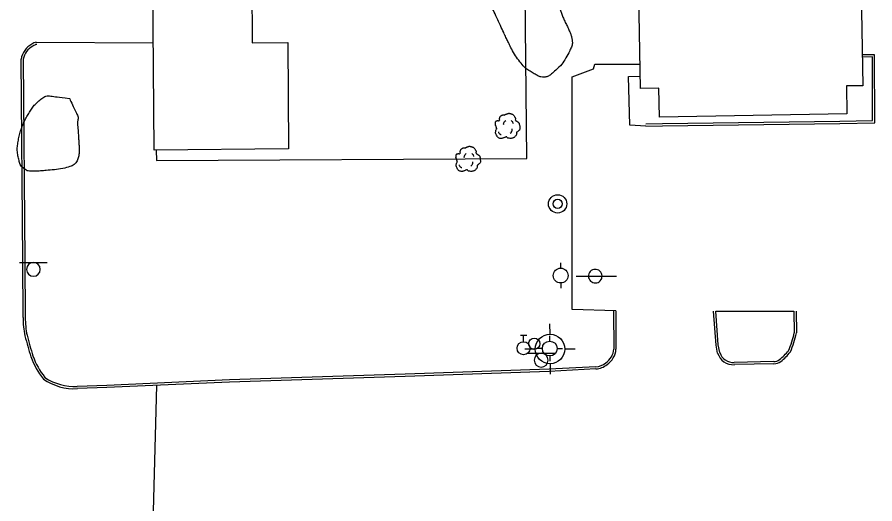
# Model space of a CAD drawing. Extents: x 2145380 to 2157287, y 139568 to 149130.
# Drawn here: x 2150217.3 to 2150449.2, y 145629.3 to 145760.9 of the extents above; entities that cross this region are included whole.
import ezdxf

# ---------------------------------------------------------------- set-up
doc = ezdxf.new("R2010")
doc.units = 0
for name, color, linetype in [('Default', 7, 'Continuous'), ('TOPO_Asphalt', 7, 'Continuous'), ('TOPO_Building', 7, 'Continuous'), ('TOPO_Curb Back', 7, 'Continuous'), ('TOPO_Fence', 7, 'Continuous'), ('TOPO_Power Pole', 7, 'Continuous'), ('TOPO_San Manhole', 7, 'Continuous'), ('TOPO_Sign', 7, 'Continuous'), ('TOPO_Tree', 7, 'Continuous'), ('TOPO_Tree Line', 7, 'Continuous'), ('TOPO_Water Fire Hydrant', 7, 'Continuous'), ('TOPO_Water Meter', 7, 'Continuous'), ('TOPO_Water Valve', 7, 'Continuous')]:
    doc.layers.add(name, color=color, linetype=linetype)

# ---------------------------------------------------------------- blocks, each defined once
blk = doc.blocks.new('POWPOL')
at = {"layer": 'TOPO_Power Pole'}
for p, q in [((0, 10.2), (0, 17.3)), ((0, -10.2), (0, -17.3))]:
    blk.add_line(p, q, dxfattribs=at)
blk.add_circle((0, 0), 10.2, dxfattribs=at)
blk = doc.blocks.new('FIRHYD')
at = {"layer": 'TOPO_Water Fire Hydrant'}
for p, q in [((-0.02, 10.16), (-0.03, 17.34)), ((10.16, 0.02), (17.34, 0.03)), ((-10.16, -0.02), (-17.34, -0.03)), ((0.02, -10.16), (0.03, -17.34))]:
    blk.add_line(p, q, dxfattribs=at)
blk.add_circle((0, 0), 10.16, dxfattribs=at)
blk = doc.blocks.new('TREE')
at = {"layer": 'TOPO_Tree'}
for points in [[(-14.1, -0.4), (-14.2, 0.5), (-14.4, 1.4), (-14.6, 2.3), (-14.8, 3.2), (-15.5, 4), (-15.7, 4.9), (-15.8, 5.6), (-15.7, 6.3), (-15.7, 7), (-15.6, 7.9), (-15.7, 8.8), (-15.1, 9.7), (-14.6, 10.4), (-13.8, 10.5), (-13, 10.7), (-12.2, 11), (-11.1, 10), (-10.4, 10.7), (-9.4, 11.7), (-10.3, 13.3), (-9.8, 14.4), (-9.6, 15.1), (-9.3, 15.9), (-8.8, 16.5), (-8.2, 17.3), (-7.5, 17.7), (-6.7, 18.1), (-6.1, 18.4), (-5.6, 18.6), (-5.1, 18.7), (-4.5, 18.7), (-4, 18.5), (-3.5, 18.1)], [(-3.5, 17.6), (-3.1, 18.3), (-2.6, 18.8), (-1.9, 19.2), (-1, 19.7), (-0.2, 20), (0.7, 20.2), (1.6, 20.5), (2.5, 20.8), (3.4, 20.8), (4.1, 20.7), (4.8, 20.5), (5.5, 20.2), (6.4, 19.9), (7.3, 19.7), (8.2, 19.2), (9.4, 18.4), (10, 17.2), (10.8, 16), (11.2, 15.3), (11.6, 14.6), (11.9, 13.9), (12.2, 13.1), (11.4, 12), (11.9, 11.2), (12, 11), (12.2, 10.9), (12.4, 10.7), (12.9, 10.4), (13.5, 10), (14, 9.7), (14.7, 9.2), (15.4, 8.7), (16.1, 8.1), (16.7, 7.5), (16.9, 6.7), (17.1, 6), (17.6, 4.4), (17.7, 2.8), (17.7, 1.2), (17.7, -0.2), (17.8, -2.2), (16.6, -3), (15.5, -3.8), (14.3, -4.6), (13.2, -5.3)], [(13.2, -5.3), (13.3, -5.8), (13.4, -6.3), (13.4, -6.7), (13.8, -8.5), (12.2, -10), (10.8, -11.5), (10, -12.3), (9.1, -12.8), (8.2, -13.1), (6, -13.8), (3.3, -13.6), (1.3, -13.1), (0.5, -12.9), (-0.1, -11.4), (-0.8, -11.5), (-2, -11.6), (-3.3, -12.8), (-4.5, -13.1), (-6.1, -13.5), (-7.8, -14), (-9.3, -13.6), (-11.4, -13.1), (-12.8, -11.4), (-14.1, -9.4), (-15.3, -7.3), (-15.6, -5.1), (-15.1, -3), (-14.9, -1.9), (-13.9, -0.8), (-13.5, 0.1)], [(-4.2, 5.1), (-4.5, 6.1), (-4.3, 7.2), (-3.8, 8.2), (-3.3, 9.3), (-2.7, 10.3), (-1.6, 11)], [(5.9, 11.2), (6.5, 10.7), (7, 10.2), (7.4, 9.5), (7.9, 8.6), (8.3, 7.6), (8.5, 6.6)], [(-11.4, -4.5), (-11.5, -5.4), (-11, -6.3), (-10.1, -7.2), (-9.3, -8), (-8.5, -8.3), (-7.7, -8.1)], [(4.8, -6.3), (5.7, -5.7), (6.3, -4.9), (6.8, -3.9), (7.4, -2.8), (7.6, -1.7), (7.5, -0.6)]]:
    blk.add_open_spline(points, degree=3, dxfattribs=at)
blk = doc.blocks.new('WTRMTR')
at = {"layer": 'Default'}
blk.add_circle((0, 0), 3.89, dxfattribs=at)
blk = doc.blocks.new('WATVAL')
at = {"layer": 'Default'}
for p, q in [((-2.25, 9), (2.25, 9)), ((0, 4.5), (0, 9))]:
    blk.add_line(p, q, dxfattribs=at)
blk.add_circle((0, 0), 4.5, dxfattribs=at)
blk = doc.blocks.new('EXMHSS')
at = {"layer": 'Default'}
for radius in [6.3, 3.13]:
    blk.add_circle((0, 0), radius, dxfattribs=at)

msp = doc.modelspace()

# ---------------------------------------------------------------- linework, layer by layer
at = {"layer": 'TOPO_Asphalt'}
for p, q in [((2150222.44, 145754.14), (2150254.04, 145753.97)), ((2150406.18, 145681.42), (2150427.3, 145681.38)), ((2150253.65, 145611.41), (2150255.02, 145661.35))]:
    msp.add_line(p, q, dxfattribs=at)
for points in [[(2150379.12, 145681.48), (2150367.35, 145681.83), (2150367.32, 145744.82), (2150373.11, 145746.96), (2150373.42, 145748.21), (2150385.66, 145748.23)], [(2150387.27, 145731.49), (2150382.88, 145731.71), (2150382.57, 145744.89), (2150385.72, 145744.95)]]:
    msp.add_lwpolyline(points, dxfattribs=at)
at = {"layer": 'TOPO_Building'}
for points in [[(2150385.06, 145781.97), (2150445.24, 145783.03), (2150445.96, 145742.38), (2150441.5, 145742.31), (2150441.63, 145734.78), (2150390.92, 145733.88), (2150390.78, 145741.72), (2150385.77, 145741.63)], [(2150254.28, 145725), (2150253.92, 145769.37), (2150280.68, 145769.59), (2150280.8, 145753.96), (2150290.43, 145754.04), (2150290.66, 145725.29)]]:
    msp.add_lwpolyline(points, close=True, dxfattribs=at)
at = {"layer": 'TOPO_Curb Back'}
for points in [[(2150218.87, 145679.71), (2150218.78, 145695.08), (2150218.33, 145749.6)], [(2150219.47, 145679.7), (2150219.38, 145695.09), (2150218.93, 145749.55)], [(2150387.26, 145732.09), (2150391.77, 145732.17), (2150439.67, 145732.79), (2150448.56, 145732.96), (2150448.49, 145750.16), (2150445.82, 145750.13)], [(2150387.27, 145731.49), (2150391.78, 145731.57), (2150439.68, 145732.19), (2150449.16, 145732.37), (2150449.09, 145750.76), (2150445.82, 145750.73)], [(2150378.52, 145681.48), (2150378.57, 145671.13)], [(2150379.12, 145681.48), (2150379.17, 145671.11)], [(2150406.65, 145670.1), (2150406.24, 145672.27), (2150405.58, 145681.38)], [(2150407.24, 145670.25), (2150406.83, 145672.35), (2150406.18, 145681.42)], [(2150427.3, 145681.38), (2150427.35, 145675.58)], [(2150427.9, 145681.39), (2150427.95, 145675.53)], [(2150421.82, 145667.78), (2150411.16, 145667.56)], [(2150373.72, 145666.41), (2150361.1, 145665.75), (2150322.16, 145664.38), (2150274.69, 145662.84), (2150241.5, 145661.34), (2150233.51, 145661.07)], [(2150373.75, 145665.81), (2150361.13, 145665.15), (2150322.18, 145663.78), (2150274.71, 145662.24), (2150241.52, 145660.74), (2150233.54, 145660.47)], [(2150421.84, 145667.18), (2150411.18, 145666.96)]]:
    msp.add_lwpolyline(points, dxfattribs=at)
for centre, radius, start, end in [((2150223.91, 145748.6), 5.68, 118.6191, 169.8392), ((2150222.89, 145751.44), 2.74, 99.4507, 128.3611), ((2150222.89, 145751.44), 2.14, 99.4554, 129.6785), ((2150223.91, 145748.6), 5.08, 118.0212, 169.2274), ((2150239.71, 145679.33), 20.85, 178.9495, 192.666), ((2150239.71, 145679.33), 20.25, 178.9294, 192.6433), ((2150326, 145701.8), 110, 194.233, 197.2835), ((2150325.96, 145701.79), 109.37, 194.237, 197.277), ((2150405.13, 145679.98), 22.65, 335.9029, 348.7937), ((2150405.13, 145679.98), 23.25, 335.7088, 348.9487), ((2150373.92, 145671.43), 4.66, 302.0304, 356.3105), ((2150373.92, 145671.43), 5.26, 302.5723, 356.5425), ((2150410.92, 145671.42), 4.47, 197.2339, 273.3473), ((2150410.92, 145671.42), 3.87, 197.7088, 273.514), ((2150412.47, 145681.54), 17.16, 309.5934, 320.9778), ((2150412.47, 145681.54), 17.77, 309.5068, 321.2284), ((2150241.06, 145676.41), 21.38, 199.9277, 218.6652), ((2150241.06, 145676.41), 20.78, 199.9664, 218.4165), ((2150373.57, 145670.66), 4.25, 271.9998, 311.5311), ((2150421.65, 145670.91), 3.13, 273.0998, 304.2216), ((2150421.65, 145670.91), 3.73, 272.9354, 304.6685), ((2150373.57, 145670.66), 4.85, 272.0642, 310.9398), ((2150232.76, 145675.29), 14.84, 235.5789, 273.0056), ((2150232.76, 145675.29), 14.24, 235.9363, 273.0299)]:
    msp.add_arc(centre, radius, start, end, dxfattribs=at)
at = {"layer": 'TOPO_Fence'}
msp.add_lwpolyline([(2150254.88, 145725), (2150254.91, 145722.16), (2150355.04, 145722.73), (2150354.49, 145776.25), (2150354.29, 145824.85), (2150354.4, 145879.06), (2150354.5, 145932.13), (2150353.27, 145980.05), (2150354.05, 146032.39), (2150253.84, 146032.68), (2150253.82, 146036.88)], dxfattribs=at)
at = {"layer": 'TOPO_Sign'}
for points in [[(2150217.9, 145694.6), (2150225.4, 145694.6)], [(2150221.65, 145694.6), (2150221.65, 145694.6)], [(2150219.79, 145692.73), (2150219.79, 145692.73)], [(2150221.65, 145690.86), (2150221.65, 145690.86)], [(2150223.52, 145692.73), (2150223.52, 145692.73)], [(2150368.44, 145690.87), (2150379.32, 145690.93)], [(2150355.19, 145670.03), (2150362.68, 145670.04)], [(2150358.94, 145670.03), (2150358.94, 145670.03)], [(2150357.07, 145668.16), (2150357.07, 145668.16)], [(2150360.81, 145668.16), (2150360.81, 145668.16)], [(2150358.94, 145666.3), (2150358.94, 145666.3)]]:
    msp.add_lwpolyline(points, dxfattribs=at)
for centre, radius, start, end in [((2150221.65, 145692.73), 1.87, 90, 180), ((2150221.65, 145692.73), 1.87, 360, 90), ((2150221.65, 145692.73), 1.87, 180, 270), ((2150221.65, 145692.73), 1.87, 270, 0), ((2150373.57, 145690.89), 1.84, 47.4196, 227.4196), ((2150373.57, 145690.89), 1.84, 227.4196, 47.4196), ((2150358.94, 145668.16), 1.87, 90, 180), ((2150358.94, 145668.16), 1.87, 360, 90), ((2150358.94, 145668.16), 1.87, 180, 270), ((2150358.94, 145668.16), 1.87, 270, 0)]:
    msp.add_arc(centre, radius, start, end, dxfattribs=at)
at = {"layer": 'TOPO_Tree Line'}
for points in [[(2150362.41, 145794.68), (2150361.31, 145795.03), (2150360.21, 145795.37), (2150359.11, 145795.72), (2150358.23, 145796), (2150357.24, 145795.97), (2150356.33, 145795.76), (2150355.37, 145795.53), (2150354.45, 145795.14), (2150353.66, 145794.53), (2150352.65, 145793.76), (2150351.7, 145792.98), (2150350.77, 145792.14), (2150349.37, 145790.9), (2150348.01, 145789.65), (2150346.66, 145788.35), (2150345.3, 145787.04), (2150344.12, 145785.62), (2150342.96, 145784.08), (2150342.02, 145782.84), (2150341.41, 145781.47), (2150340.95, 145779.99), (2150340.56, 145778.75), (2150340.43, 145777.44), (2150340.65, 145776.21), (2150340.95, 145774.56), (2150341.35, 145772.87), (2150342.05, 145771.32), (2150342.59, 145770.11), (2150343.13, 145768.92), (2150343.69, 145767.73), (2150344.46, 145766.1), (2150345.24, 145764.47), (2150346, 145762.83), (2150346.97, 145760.76), (2150347.92, 145758.68), (2150348.88, 145756.61), (2150349.41, 145755.46), (2150349.97, 145754.32), (2150350.53, 145753.18), (2150351.43, 145751.34), (2150352.55, 145749.66), (2150353.89, 145748.03), (2150354.79, 145746.95), (2150355.91, 145746.31), (2150357.16, 145745.58), (2150357.99, 145745.09), (2150358.91, 145744.67), (2150359.75, 145744.72), (2150360.68, 145744.78), (2150361.57, 145745.41), (2150362.41, 145746.16), (2150364.27, 145747.8), (2150365.38, 145749.32), (2150366.47, 145751.47), (2150367.01, 145752.53), (2150367.46, 145753.6), (2150367.32, 145754.66), (2150367.21, 145755.5), (2150366.94, 145756.34), (2150366.58, 145757.17), (2150366.06, 145758.4), (2150365.44, 145759.49), (2150364.93, 145760.68), (2150364.5, 145761.72), (2150364.13, 145762.75), (2150363.81, 145763.85), (2150363.41, 145765.23), (2150363.28, 145766.64), (2150363.33, 145768.03), (2150363.35, 145768.87), (2150363.48, 145769.72), (2150363.8, 145770.54), (2150364.35, 145771.92), (2150365.04, 145773.14), (2150365.61, 145774.47), (2150366.31, 145776.09), (2150367.08, 145777.66), (2150367.51, 145779.39), (2150367.73, 145780.25), (2150367.59, 145781.14), (2150367.51, 145782.01), (2150367.41, 145782.97), (2150367.32, 145783.94), (2150367.12, 145784.9), (2150366.81, 145786.36), (2150366.39, 145787.76), (2150365.98, 145789.19), (2150365.71, 145790.13), (2150365.64, 145791.22), (2150364.98, 145791.93), (2150364.12, 145792.85), (2150363.27, 145793.76), (2150362.41, 145794.68), (2150362.41, 145794.68)], [(2150231.4, 145738.96), (2150229.69, 145739.17), (2150227.97, 145739.37), (2150226.26, 145739.58), (2150225.04, 145739.72), (2150223.91, 145738.95), (2150222.91, 145738.07), (2150221.81, 145737.1), (2150221.1, 145736.08), (2150220.41, 145734.91), (2150219.7, 145733.72), (2150219.09, 145732.56), (2150218.59, 145731.27), (2150218.03, 145729.85), (2150217.7, 145728.39), (2150217.46, 145726.93), (2150217.23, 145725.57), (2150217.32, 145724.14), (2150217.63, 145722.75), (2150217.89, 145721.61), (2150218.28, 145720.5), (2150219.39, 145719.77), (2150220.2, 145719.24), (2150221.02, 145719.25), (2150221.86, 145719.27), (2150222.73, 145719.29), (2150223.6, 145719.35), (2150224.47, 145719.42), (2150226.76, 145719.62), (2150229.02, 145719.79), (2150231.28, 145720.44), (2150232.42, 145720.77), (2150233.4, 145721.75), (2150233.74, 145722.91), (2150234.06, 145724.02), (2150234.07, 145725.14), (2150233.99, 145726.25), (2150233.93, 145727.19), (2150233.87, 145728.13), (2150233.8, 145729.07), (2150233.74, 145729.95), (2150233.68, 145730.82), (2150233.62, 145731.69), (2150233.55, 145732.65), (2150233.87, 145733.71), (2150233.46, 145734.58), (2150232.77, 145736.04), (2150232.09, 145737.5), (2150231.4, 145738.96), (2150231.4, 145738.96)]]:
    msp.add_open_spline(points, degree=3, dxfattribs=at)

# ---------------------------------------------------------------- block references
at = {"layer": 'TOPO_Power Pole', "xscale": 0.19685000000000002, "yscale": 0.19685000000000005}
msp.add_blockref('POWPOL', (2150364.22, 145691.05), dxfattribs=at)
at = {"layer": 'TOPO_San Manhole', "xscale": 0.39370000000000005, "yscale": 0.3937000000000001}
msp.add_blockref('EXMHSS', (2150363.39, 145710.44), dxfattribs=at)
at = {"layer": 'TOPO_Tree', "xscale": 0.19685000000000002, "yscale": 0.19685000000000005}
for p in [(2150349.66, 145730.83), (2150339.01, 145721.91)]:
    msp.add_blockref('TREE', p, dxfattribs=at)
at = {"layer": 'TOPO_Water Fire Hydrant'}
for p, xscale, yscale in [((2150361.34, 145671.19), 0.39370000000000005, 0.3937000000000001), ((2150361.27, 145671.32), 0.19685000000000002, 0.19685000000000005)]:
    msp.add_blockref('FIRHYD', p, dxfattribs=dict(at, xscale=xscale, yscale=yscale))
at = {"layer": 'TOPO_Water Meter', "xscale": 0.39370000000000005, "yscale": 0.3937000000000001}
msp.add_blockref('WTRMTR', (2150357.07, 145672.62), dxfattribs=at)
at = {"layer": 'TOPO_Water Valve', "xscale": 0.39370000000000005, "yscale": 0.3937000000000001}
msp.add_blockref('WATVAL', (2150354.2, 145671.39), dxfattribs=at)

doc.saveas('drawing.dxf')
